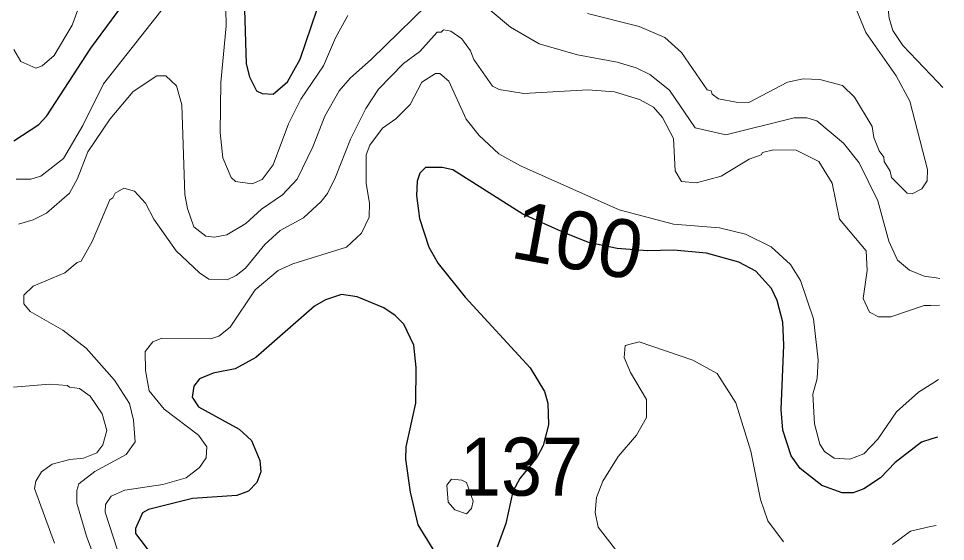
# Model space of a CAD drawing. Extents: x 673.3 to 698.5, y 6984.3 to 7012.3.
# Drawn here: x 697.094 to 698.373, y 7005.485 to 7006.205 of the extents above; entities that cross this region are included whole.
import ezdxf
from ezdxf.enums import TextEntityAlignment as Align

# ---------------------------------------------------------------- set-up
doc = ezdxf.new("R2010")
doc.units = 0
doc.header["$LTSCALE"] = 0.032
doc.layers.add('1', color=7, linetype='Continuous', lineweight=25)
doc.layers.add('2', color=7, linetype='Continuous', lineweight=13)
doc.layers.add('21', color=7, linetype='Continuous')
doc.layers.add('61', color=7, linetype='Continuous')

msp = doc.modelspace()

# ---------------------------------------------------------------- linework, layer by layer
at = {"layer": '1'}
for points in [[(697.0881, 7006.0368), (697.1222, 7006.0593), (697.1333, 7006.0713), (697.1943, 7006.1645), (697.2525, 7006.244)], [(697.4062, 7006.218), (697.4086, 7006.1431), (697.4132, 7006.1253), (697.4227, 7006.106), (697.4307, 7006.1021), (697.4458, 7006.1013), (697.4654, 7006.1181), (697.4828, 7006.1496), (697.5143, 7006.2418)], [(698.3623, 7005.6287), (698.3543, 7005.6262), (698.3404, 7005.6218), (698.3041, 7005.5935), (698.2838, 7005.5725), (698.2608, 7005.5573), (698.2458, 7005.5516), (698.231, 7005.5516), (698.2029, 7005.562), (698.1729, 7005.5855), (698.1604, 7005.6026), (698.1489, 7005.6381), (698.1465, 7005.6668), (698.1505, 7005.7555), (698.1488, 7005.7868), (698.1409, 7005.8167), (698.1334, 7005.8333), (698.1117, 7005.8572), (698.0881, 7005.8698), (698.0435, 7005.8822), (697.9979, 7005.8862), (697.9622, 7005.8855), (697.9205, 7005.8884), (697.8809, 7005.897), (697.8476, 7005.9103), (697.7901, 7005.9358), (697.6937, 7005.997), (697.679, 7006.0002), (697.6561, 7006), (697.6482, 7005.9923), (697.6442, 7005.9813), (697.6433, 7005.9617), (697.6475, 7005.9298), (697.6606, 7005.8902), (697.6734, 7005.868), (697.7104, 7005.8217), (697.8005, 7005.724), (697.8199, 7005.6916), (697.8248, 7005.6753), (697.8256, 7005.6457), (697.8184, 7005.617), (697.8095, 7005.6007), (697.7862, 7005.5716), (697.7763, 7005.5538), (697.7667, 7005.5097), (697.7547, 7005.4767)], [(697.6663, 7005.4741), (697.6456, 7005.5078), (697.6354, 7005.5526), (697.6286, 7005.5981), (697.6294, 7005.615), (697.6424, 7005.6756), (697.6432, 7005.7245), (697.6398, 7005.7554), (697.6262, 7005.7842), (697.614, 7005.7963), (697.5983, 7005.8068), (697.5614, 7005.822), (697.5398, 7005.8251), (697.5181, 7005.8179), (697.5026, 7005.8092), (697.4219, 7005.7382), (697.3934, 7005.7227), (697.3631, 7005.7168), (697.3439, 7005.7088), (697.3362, 7005.6989), (697.3339, 7005.6835), (697.3429, 7005.6703), (697.3989, 7005.6395), (697.4159, 7005.6239), (697.4275, 7005.5964), (697.4289, 7005.5806), (697.4231, 7005.566), (697.4119, 7005.554), (697.3956, 7005.5483), (697.3346, 7005.5441), (697.2737, 7005.5288), (697.2653, 7005.5244), (697.2556, 7005.5028), (697.2559, 7005.4956), (697.2792, 7005.4649)]]:
    msp.add_lwpolyline(points, dxfattribs=at)
at = {"layer": '2'}
for points in [[(698.3699, 7006.1106), (698.363, 7006.1178), (698.3144, 7006.1681), (698.3009, 7006.189), (698.2955, 7006.2061), (698.2939, 7006.2229), (698.2965, 7006.2476), (698.3151, 7006.3027), (698.3172, 7006.3283), (698.3147, 7006.3581), (698.3167, 7006.364), (698.3215, 7006.3674), (698.3299, 7006.369), (698.3387, 7006.3667), (698.3574, 7006.3512), (698.3648, 7006.3391), (698.3733, 7006.3251)], [(697.5489, 7006.2098), (697.5317, 7006.179), (697.515, 7006.1405), (697.4837, 7006.0942), (697.4667, 7006.0603), (697.4457, 7006.0038), (697.4306, 7005.9836), (697.4168, 7005.9775), (697.3938, 7005.9809), (697.3877, 7005.9863), (697.3761, 7006.0136), (697.3728, 7006.0482), (697.3737, 7006.1173), (697.3809, 7006.1954), (697.3801, 7006.2421)], [(697.5005, 7006.0286), (697.5168, 7006.0709), (697.5367, 7006.106), (697.5519, 7006.1232), (697.5815, 7006.1494), (697.6765, 7006.2429)], [(697.7197, 7006.2387), (697.773, 7006.1936), (697.8126, 7006.1705), (697.8657, 7006.1555), (697.9204, 7006.1452), (697.9464, 7006.1377), (697.9655, 7006.1283), (697.9927, 7006.1067), (698.0281, 7006.0547), (698.0702, 7006.0451), (698.1647, 7006.0687), (698.182, 7006.0687), (698.1957, 7006.0643), (698.2326, 7006.0338), (698.2541, 7006.0065), (698.2799, 7005.9541), (698.2951, 7005.8985), (698.3071, 7005.8725), (698.3238, 7005.8586), (698.3441, 7005.8503), (698.3607, 7005.8481), (698.3657, 7005.8474)], [(697.3028, 7006.2313), (697.2117, 7006.1154), (697.183, 7006.0582), (697.1563, 7006.0128), (697.1253, 7005.9882), (697.1114, 7005.9841), (697.0912, 7005.984)], [(698.2475, 7006.2251), (698.2633, 7006.1861), (698.3054, 7006.1263), (698.3241, 7006.0917), (698.3485, 7005.9974), (698.3481, 7005.9819), (698.3407, 7005.9706), (698.3272, 7005.9641), (698.3203, 7005.9649), (698.2988, 7005.9865), (698.2971, 7005.9952), (698.2885, 7006.0086), (698.2881, 7006.0146), (698.2819, 7006.023), (698.2745, 7006.0413), (698.272, 7006.0569), (698.2476, 7006.097), (698.2313, 7006.1133), (698.2, 7006.1216), (698.1772, 7006.1224), (698.1552, 7006.1177), (698.102, 7006.0899), (698.0845, 7006.09), (698.06, 7006.0946), (698.0513, 7006.1012), (698.0502, 7006.106), (698.0443, 7006.1073), (698.009, 7006.1588), (697.986, 7006.1794), (697.9505, 7006.1945), (697.8793, 7006.2126)], [(697.0877, 7006.1626), (697.0974, 7006.1463), (697.1182, 7006.1372), (697.1268, 7006.1404), (697.1437, 7006.1547), (697.1683, 7006.1965), (697.1775, 7006.2212)], [(698.3652, 7005.8103), (698.3531, 7005.8102), (698.3437, 7005.8101), (698.2979, 7005.7943), (698.2811, 7005.7943), (698.2687, 7005.8009), (698.2596, 7005.8197), (698.2653, 7005.8583), (698.2639, 7005.8855), (698.2271, 7005.9288), (698.2172, 7005.9786), (698.1984, 7006.0083), (698.1673, 7006.0239), (698.1361, 7006.0245), (698.1209, 7006.0207), (698.1189, 7006.0176), (698.1025, 7006.0116), (698.064, 7005.9884), (698.0297, 7005.9791), (698.0091, 7005.9808), (698.0004, 7005.9955), (697.9982, 7006.0401), (697.9831, 7006.069), (697.9705, 7006.0832), (697.951, 7006.0939), (697.9168, 7006.1044), (697.88, 7006.107), (697.7914, 7006.102), (697.7575, 7006.1077), (697.7485, 7006.1125), (697.7224, 7006.149), (697.718, 7006.161), (697.7059, 7006.1777), (697.691, 7006.1883), (697.6807, 7006.1899), (697.6774, 7006.1869), (697.672, 7006.1867), (697.6482, 7006.16), (697.6256, 7006.1437), (697.5909, 7006.1083), (697.5734, 7006.0816), (697.5522, 7006.0391), (697.5319, 7005.987), (697.5205, 7005.9642), (697.512, 7005.9532), (697.4874, 7005.9309), (697.4554, 7005.9135), (697.4343, 7005.8939), (697.4076, 7005.8616), (697.3948, 7005.8513), (697.3823, 7005.8455), (697.3571, 7005.8465), (697.3441, 7005.8552), (697.3117, 7005.8854), (697.2809, 7005.9288), (697.2697, 7005.9511), (697.2545, 7005.9677), (697.2395, 7005.9717), (697.2275, 7005.9647), (697.2247, 7005.9582), (697.2204, 7005.9558), (697.1959, 7005.8982), (697.1806, 7005.871), (697.1752, 7005.8692), (697.1584, 7005.8551), (697.1144, 7005.8368), (697.1017, 7005.8243), (697.1016, 7005.8124), (697.1106, 7005.8016), (697.1557, 7005.7758), (697.1876, 7005.7513), (697.2266, 7005.7069), (697.2475, 7005.6747), (697.2531, 7005.6519), (697.2552, 7005.622), (697.2431, 7005.6045), (697.1995, 7005.5813), (697.1776, 7005.564), (697.175, 7005.5551), (697.175, 7005.5377), (697.1881, 7005.4923), (697.2167, 7005.4157)], [(697.0943, 7005.9221), (697.1144, 7005.928), (697.1329, 7005.9372), (697.1647, 7005.9649), (697.1757, 7005.9848), (697.1902, 7006.022), (697.2209, 7006.0674), (697.2527, 7006.105), (697.2852, 7006.1264), (697.2976, 7006.1264), (697.3123, 7006.1129), (697.3197, 7006.0864), (697.324, 7005.963), (697.3273, 7005.9435), (697.3361, 7005.9183), (697.3529, 7005.9056), (697.365, 7005.9042), (697.382, 7005.9073), (697.4078, 7005.923), (697.4295, 7005.9428), (697.4587, 7005.9625), (697.4788, 7005.9842), (697.5005, 7006.0286)], [(697.2306, 7005.4741), (697.214, 7005.5253), (697.2144, 7005.5358), (697.2222, 7005.5473), (697.2412, 7005.5556), (697.2936, 7005.5635), (697.3257, 7005.5724), (697.3443, 7005.5867), (697.3533, 7005.6001), (697.354, 7005.615), (697.3428, 7005.6311), (697.2954, 7005.6672), (697.2748, 7005.6922), (697.2694, 7005.7203), (697.2692, 7005.7464), (697.2797, 7005.7597), (697.2919, 7005.7648), (697.3595, 7005.7641), (697.3706, 7005.7678), (697.3862, 7005.78), (697.4208, 7005.8317), (697.4527, 7005.8583), (697.4728, 7005.8672), (697.5469, 7005.8902), (697.5678, 7005.9096), (697.5781, 7005.9316), (697.5788, 7005.9512), (697.574, 7005.9783), (697.574, 7006.0176), (697.5789, 7006.031), (697.5966, 7006.0546), (697.615, 7006.0673), (697.6346, 7006.087), (697.6507, 7006.1176), (697.6696, 7006.1299), (697.6757, 7006.1297), (697.6879, 7006.119), (697.712, 7006.0668), (697.7301, 7006.0441), (697.757, 7006.0191), (697.7871, 7006.0023), (697.9231, 7005.9417), (697.998, 7005.9221), (698.0616, 7005.9172), (698.0974, 7005.9083), (698.1329, 7005.8907), (698.1597, 7005.8664), (698.1734, 7005.8445), (698.1911, 7005.7915), (698.1978, 7005.7352), (698.1961, 7005.7095), (698.1905, 7005.6877), (698.1927, 7005.647), (698.2, 7005.6189), (698.2063, 7005.6089), (698.2196, 7005.5995), (698.2412, 7005.598), (698.2605, 7005.6055), (698.2799, 7005.6257), (698.3057, 7005.6634), (698.336, 7005.6905), (698.3558, 7005.7031), (698.3635, 7005.708)], [(697.9307, 7005.457), (697.894, 7005.5046), (697.89, 7005.5249), (697.8916, 7005.5453), (697.9007, 7005.5681), (697.9215, 7005.6018), (697.9469, 7005.6313), (697.9608, 7005.6555), (697.9608, 7005.6805), (697.9389, 7005.7175), (697.9302, 7005.7381), (697.9314, 7005.7547), (697.9508, 7005.76), (698.0246, 7005.7346), (698.0581, 7005.7163), (698.0842, 7005.6759), (698.1048, 7005.6091), (698.1181, 7005.5428), (698.1283, 7005.513), (698.15, 7005.4844)], [(697.1438, 7005.4825), (697.1163, 7005.5577), (697.1181, 7005.5681), (697.1259, 7005.5806), (697.1408, 7005.5913), (697.1654, 7005.5978), (697.1842, 7005.5996), (697.2026, 7005.607), (697.2109, 7005.6181), (697.2164, 7005.6376), (697.2098, 7005.6609), (697.193, 7005.6849), (697.1787, 7005.6956), (697.1646, 7005.6974), (697.1621, 7005.6998), (697.1373, 7005.7014), (697.0876, 7005.6973)], [(698.3001, 7005.4804), (698.325, 7005.499), (698.3526, 7005.5052), (698.3603, 7005.5069)]]:
    msp.add_lwpolyline(points, dxfattribs=at)
msp.add_lwpolyline([(697.7193, 7005.5304), (697.7218, 7005.5403), (697.7126, 7005.5661), (697.706, 7005.5693), (697.6919, 7005.5705), (697.6852, 7005.5624), (697.6872, 7005.5389), (697.6965, 7005.5285), (697.7126, 7005.523)], close=True, dxfattribs=at)

# ---------------------------------------------------------------- texts
at = {"layer": '21', "width": 0.95}
msp.add_text('137', height=0.08, dxfattribs=at).set_placement((697.7036, 7005.5479))
at = {"layer": '61'}
msp.add_text('100', height=0.08, rotation=349.695, dxfattribs=at).set_placement((697.8591, 7005.8603), align=Align.CENTER)

doc.saveas('drawing.dxf')
